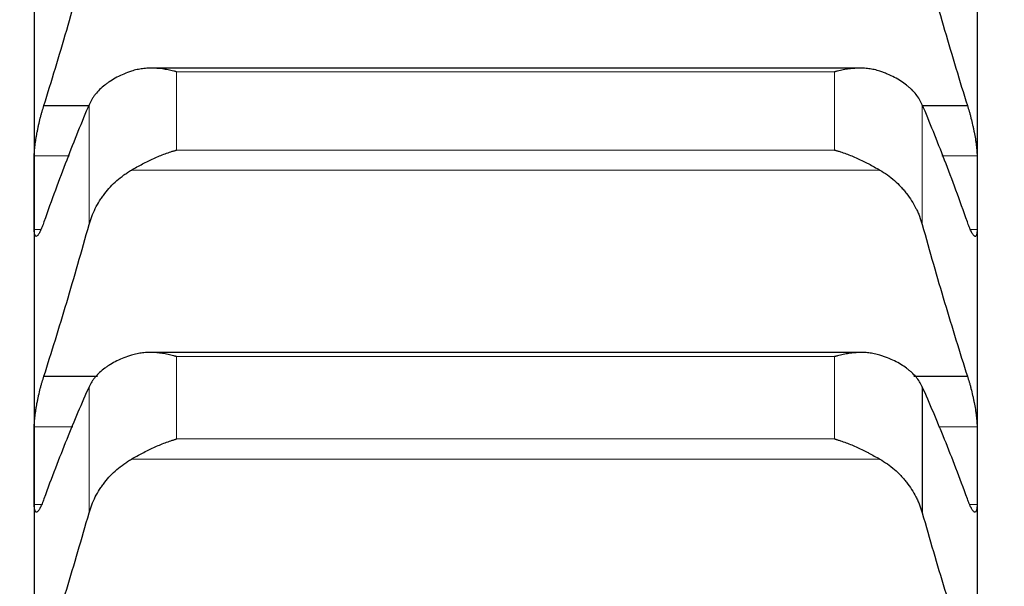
# Model space of a CAD drawing. Header units: inches. Extents: x 0 to 20790, y -12 to 14700.
# Tile 325 of 359: x 13731 to 13785, y 10270 to 10301. Entities that reach past the tile are written whole.
import ezdxf

# ---------------------------------------------------------------- set-up
doc = ezdxf.new("R2010")
doc.units = ezdxf.units.IN
doc.layers.add('1', color=7, linetype='Continuous', true_color=0xffffff)
doc.layers.add('254', color=7, linetype='Continuous', true_color=0xffffff)
doc.styles.add('latin_extended', font='simplex.shx')
doc.dimstyles.get("Standard").update_dxf_attribs({"dimtxt": 0.18, "dimasz": 0.18, "dimexe": 0.18, "dimexo": 0.0625, "dimgap": 0.09, "dimtad": 0, "dimtih": 1, "dimtoh": 1, "dimdec": 4, "dimzin": 0, "dimdsep": 46, "dimtxsty": 'Standard', "dimcen": 0.09, "dimadec": 0, "dimazin": 0, "dimtfac": 1, "dimtdec": 4, "dimtofl": 0, "dimtmove": 0, "dimatfit": 3, "dimfxl": 1, "dimtolj": 1, "dimtzin": 0, "dimarcsym": 0})

# ---------------------------------------------------------------- blocks, each defined once
blk = doc.blocks.new('_U9')
at = {"layer": '254', "color": 3, "linetype": 'Continuous', "lineweight": 13, "transparency": 16777216}
for p, q in [((13783.74, 10241.58), (13783.74, 8251.958)), ((13623.74, 9754.958), (13623.74, 8251.958)), ((13623.74, 8286.958), (12556.24, 8286.958)), ((13501.24, 8286.958), (13378.74, 8286.958)), ((13783.74, 8286.958), (13623.74, 8286.958)), ((13906.24, 8286.958), (14028.74, 8286.958))]:
    blk.add_line(p, q, dxfattribs=at)
at = {"layer": '254', "color": 3, "transparency": 16777216}
for points in [[(13501.24, 8266.541), (13501.24, 8307.374), (13623.74, 8286.958)], [(13906.24, 8307.374), (13906.24, 8266.541), (13783.74, 8286.958)]]:
    blk.add_solid(points, dxfattribs=at)
at = {"layer": 'Defpoints', "color": 0, "transparency": 16777216}
for p in [(13783.74, 10276.58), (13623.74, 9789.958), (13623.74, 8286.958)]:
    blk.add_point(p, dxfattribs=at)
at = {"layer": '254', "color": 2, "lineweight": 13, "transparency": 16777216, "insert": (12617.49, 8674.874), "char_height": 122.5, "attachment_point": 1, "style": 'latin_extended'}
blk.add_mtext('\\A1;\\C2;Flywheel\\P\\C2;90-240', dxfattribs=at)

msp = doc.modelspace()

# ---------------------------------------------------------------- linework, layer by layer
at = {"layer": '1', "color": 2, "linetype": 'Continuous', "lineweight": 25}
for p, q in [((13731.74, 10305.869), (13731.74, 10291.626)), ((13783.74, 10305.869), (13783.74, 10291.626)), ((13777.271, 10298.49), (13738.211, 10298.49)), ((13732.277, 10296.432), (13734.75, 10296.432)), ((13780.73, 10296.432), (13783.202, 10296.432)), ((13731.74, 10291.626), (13731.74, 10276.58)), ((13783.74, 10291.626), (13783.74, 10276.58)), ((13777.345, 10282.815), (13738.126, 10282.815)), ((13732.277, 10281.511), (13735.223, 10281.511)), ((13780.249, 10281.511), (13783.202, 10281.511)), ((13780.714, 10280.927), (13780.714, 10273.979)), ((13731.74, 10276.58), (13731.74, 10260.755)), ((13783.74, 10276.58), (13783.74, 10260.755))]:
    msp.add_line(p, q, dxfattribs=at)
at = {"layer": '1', "color": 110, "linetype": 'Continuous', "lineweight": 13}
for p, q in [((13739.596, 10298.289), (13775.884, 10298.289)), ((13739.596, 10298.289), (13739.596, 10293.975)), ((13775.884, 10298.289), (13775.884, 10293.975)), ((13734.766, 10296.475), (13734.766, 10289.869)), ((13780.714, 10296.475), (13780.714, 10289.869)), ((13731.742, 10293.652), (13733.678, 10293.652)), ((13739.596, 10293.975), (13775.884, 10293.975)), ((13781.802, 10293.652), (13783.737, 10293.652)), ((13737.108, 10292.875), (13778.371, 10292.875)), ((13731.742, 10289.6), (13732.115, 10289.6)), ((13783.366, 10289.6), (13783.737, 10289.6)), ((13739.596, 10282.589), (13775.884, 10282.589)), ((13739.596, 10282.589), (13739.596, 10278.052)), ((13775.884, 10282.589), (13775.884, 10278.052)), ((13734.766, 10280.927), (13734.766, 10273.979)), ((13731.742, 10278.715), (13733.874, 10278.715)), ((13781.606, 10278.715), (13783.737, 10278.715)), ((13739.596, 10278.052), (13775.884, 10278.052)), ((13737.108, 10276.94), (13778.371, 10276.94)), ((13731.742, 10274.445), (13732.154, 10274.445)), ((13783.321, 10274.445), (13783.737, 10274.445))]:
    msp.add_line(p, q, dxfattribs=at)
at = {"layer": '1', "color": 2, "linetype": 'Continuous', "lineweight": 25}
for points in [[(13732.277, 10296.432), (13732.488, 10297.107), (13732.908, 10298.476), (13733.533, 10300.581), (13734.153, 10302.739), (13734.562, 10304.213), (13734.766, 10304.958)], [(13780.714, 10304.958), (13780.918, 10304.213), (13781.327, 10302.739), (13781.947, 10300.581), (13782.571, 10298.476), (13782.991, 10297.107), (13783.202, 10296.432)], [(13734.766, 10296.475), (13734.562, 10295.995), (13734.153, 10295.006), (13733.533, 10293.436), (13732.908, 10291.78), (13732.488, 10290.619), (13732.277, 10290.023)], [(13783.202, 10290.023), (13782.991, 10290.619), (13782.571, 10291.78), (13781.947, 10293.436), (13781.327, 10295.006), (13780.918, 10295.995), (13780.714, 10296.475)], [(13731.74, 10291.626), (13731.74, 10292.301), (13731.741, 10292.976), (13731.742, 10293.652)], [(13783.737, 10293.652), (13783.739, 10292.976), (13783.74, 10292.301), (13783.74, 10291.626)], [(13731.742, 10289.6), (13731.741, 10290.276), (13731.74, 10290.951), (13731.74, 10291.626)], [(13783.74, 10291.626), (13783.74, 10290.951), (13783.739, 10290.276), (13783.737, 10289.6)], [(13732.277, 10281.511), (13732.488, 10282.17), (13732.908, 10283.506), (13733.533, 10285.567), (13734.153, 10287.685), (13734.562, 10289.134), (13734.766, 10289.869)], [(13780.714, 10289.869), (13780.918, 10289.134), (13781.327, 10287.685), (13781.947, 10285.567), (13782.571, 10283.506), (13782.991, 10282.17), (13783.202, 10281.511)], [(13734.766, 10280.927), (13734.562, 10280.473), (13734.153, 10279.534), (13733.533, 10278.036), (13732.908, 10276.448), (13732.488, 10275.33), (13732.277, 10274.756)], [(13783.202, 10274.756), (13782.991, 10275.33), (13782.571, 10276.448), (13781.947, 10278.036), (13781.327, 10279.534), (13780.918, 10280.473), (13780.714, 10280.927)], [(13731.74, 10276.58), (13731.74, 10277.292), (13731.741, 10278.003), (13731.742, 10278.715)], [(13783.737, 10278.715), (13783.739, 10278.003), (13783.74, 10277.292), (13783.74, 10276.58)], [(13731.742, 10274.445), (13731.741, 10275.157), (13731.74, 10275.868), (13731.74, 10276.58)], [(13783.74, 10276.58), (13783.74, 10275.868), (13783.739, 10275.157), (13783.737, 10274.445)], [(13732.277, 10265.803), (13732.488, 10266.444), (13732.908, 10267.745), (13733.533, 10269.759), (13734.153, 10271.833), (13734.562, 10273.257), (13734.766, 10273.979)], [(13780.714, 10273.979), (13780.918, 10273.257), (13781.327, 10271.833), (13781.947, 10269.759), (13782.571, 10267.745), (13782.991, 10266.444), (13783.202, 10265.803)]]:
    msp.add_open_spline(points, degree=3, dxfattribs=at)
for points, knots in [([(13737.108, 10298.325), (13736.963, 10298.276), (13736.823, 10298.223), (13736.554, 10298.11), (13736.296, 10297.989), (13736.06, 10297.853), (13735.919, 10297.763), (13735.891, 10297.745), (13735.836, 10297.708), (13735.809, 10297.689), (13735.729, 10297.632), (13735.677, 10297.594), (13735.528, 10297.476), (13735.435, 10297.394), (13735.263, 10297.226), (13735.184, 10297.138), (13735.076, 10297.003), (13735.042, 10296.957), (13734.993, 10296.888), (13734.977, 10296.864), (13734.946, 10296.817), (13734.931, 10296.793), (13734.859, 10296.673), (13734.809, 10296.575), (13734.766, 10296.475)], [0, 0, 0, 0, 0.125, 0.125, 0.25, 0.375, 0.375, 0.40625, 0.40625, 0.4375, 0.4375, 0.5, 0.5, 0.625, 0.625, 0.75, 0.75, 0.8125, 0.8125, 0.84375, 0.84375, 0.875, 0.875, 1, 1, 1, 1]), ([(13739.596, 10298.289), (13739.592, 10298.29), (13739.589, 10298.291), (13739.583, 10298.293), (13739.579, 10298.293), (13739.569, 10298.296), (13739.549, 10298.301), (13739.503, 10298.313), (13739.41, 10298.337), (13739.331, 10298.355), (13739.173, 10298.389), (13739.068, 10298.409), (13738.754, 10298.459), (13738.547, 10298.48), (13738.235, 10298.491), (13738.132, 10298.491), (13737.976, 10298.484), (13737.925, 10298.481), (13737.821, 10298.473), (13737.769, 10298.467), (13737.614, 10298.448), (13737.512, 10298.431), (13737.309, 10298.386), (13737.208, 10298.358), (13737.108, 10298.325)], [0, 0, 0, 0, 0.003906, 0.003906, 0.007812, 0.007812, 0.015625, 0.03125, 0.0625, 0.125, 0.125, 0.25, 0.25, 0.5, 0.5, 0.625, 0.625, 0.6875, 0.6875, 0.75, 0.75, 0.875, 0.875, 1, 1, 1, 1]), ([(13778.371, 10298.325), (13778.272, 10298.358), (13778.172, 10298.386), (13777.97, 10298.43), (13777.869, 10298.448), (13777.665, 10298.473), (13777.563, 10298.482), (13777.356, 10298.491), (13777.252, 10298.491), (13777.042, 10298.484), (13776.937, 10298.477), (13776.727, 10298.456), (13776.622, 10298.443), (13776.412, 10298.409), (13776.307, 10298.389), (13776.149, 10298.355), (13776.069, 10298.337), (13775.977, 10298.313), (13775.93, 10298.301), (13775.91, 10298.296), (13775.897, 10298.293), (13775.891, 10298.291), (13775.884, 10298.289)], [0, 0, 0, 0, 0.125, 0.125, 0.25, 0.25, 0.375, 0.375, 0.5, 0.5, 0.625, 0.625, 0.75, 0.75, 0.875, 0.875, 0.9375, 0.96875, 0.984375, 0.992187, 0.992187, 1, 1, 1, 1]), ([(13780.714, 10296.475), (13780.671, 10296.575), (13780.621, 10296.673), (13780.506, 10296.863), (13780.377, 10297.047), (13780.22, 10297.222), (13780.09, 10297.349), (13780.045, 10297.391), (13779.975, 10297.453), (13779.951, 10297.474), (13779.903, 10297.514), (13779.878, 10297.534), (13779.753, 10297.632), (13779.542, 10297.783), (13779.307, 10297.918), (13779.06, 10298.047), (13778.93, 10298.108), (13778.76, 10298.18), (13778.726, 10298.194), (13778.657, 10298.221), (13778.552, 10298.262), (13778.444, 10298.3), (13778.371, 10298.325)], [0, 0, 0, 0, 0.125, 0.125, 0.25, 0.375, 0.375, 0.4375, 0.4375, 0.46875, 0.46875, 0.5, 0.5, 0.625, 0.75, 0.75, 0.875, 0.875, 0.90625, 0.90625, 0.9375, 1, 1, 1, 1]), ([(13731.742, 10293.652), (13731.743, 10293.691), (13731.745, 10293.774), (13731.753, 10293.913), (13731.762, 10294.015), (13731.77, 10294.094), (13731.772, 10294.122), (13731.779, 10294.177), (13731.782, 10294.204), (13731.799, 10294.345), (13731.816, 10294.463), (13731.841, 10294.617), (13731.846, 10294.648), (13731.854, 10294.696), (13731.857, 10294.711), (13731.862, 10294.743), (13731.876, 10294.822), (13731.903, 10294.966), (13731.929, 10295.094), (13731.956, 10295.224), (13731.97, 10295.288), (13732.014, 10295.484), (13732.044, 10295.611), (13732.092, 10295.798), (13732.108, 10295.859), (13732.133, 10295.95), (13732.141, 10295.98), (13732.158, 10296.04), (13732.166, 10296.07), (13732.209, 10296.216), (13732.243, 10296.327), (13732.277, 10296.432)], [0, 0, 0, 0, 0.0625, 0.125, 0.1875, 0.1875, 0.21875, 0.21875, 0.25, 0.25, 0.375, 0.375, 0.40625, 0.40625, 0.421875, 0.421875, 0.4375, 0.5, 0.5625, 0.5625, 0.625, 0.625, 0.75, 0.75, 0.8125, 0.8125, 0.84375, 0.84375, 0.875, 0.875, 1, 1, 1, 1]), ([(13783.202, 10296.432), (13783.237, 10296.327), (13783.271, 10296.216), (13783.321, 10296.043), (13783.338, 10295.983), (13783.363, 10295.892), (13783.371, 10295.862), (13783.387, 10295.8), (13783.395, 10295.768), (13783.435, 10295.612), (13783.466, 10295.485), (13783.509, 10295.292), (13783.523, 10295.227), (13783.544, 10295.129), (13783.55, 10295.097), (13783.563, 10295.032), (13783.57, 10295), (13783.601, 10294.839), (13783.623, 10294.713), (13783.648, 10294.559), (13783.653, 10294.529), (13783.662, 10294.468), (13783.667, 10294.438), (13783.68, 10294.348), (13783.687, 10294.29), (13783.708, 10294.122), (13783.719, 10294.016), (13783.728, 10293.893), (13783.729, 10293.869), (13783.732, 10293.822), (13783.733, 10293.8), (13783.736, 10293.733), (13783.737, 10293.691), (13783.737, 10293.652)], [0, 0, 0, 0, 0.125, 0.125, 0.1875, 0.1875, 0.21875, 0.21875, 0.25, 0.25, 0.375, 0.375, 0.4375, 0.4375, 0.46875, 0.46875, 0.5, 0.5, 0.625, 0.625, 0.65625, 0.65625, 0.6875, 0.6875, 0.75, 0.75, 0.875, 0.875, 0.90625, 0.90625, 0.9375, 0.9375, 1, 1, 1, 1]), ([(13737.108, 10292.875), (13737.208, 10292.933), (13737.308, 10292.99), (13737.51, 10293.102), (13737.611, 10293.157), (13737.815, 10293.264), (13737.917, 10293.316), (13738.124, 10293.417), (13738.228, 10293.466), (13738.438, 10293.561), (13738.543, 10293.606), (13738.752, 10293.692), (13738.857, 10293.733), (13739.068, 10293.811), (13739.173, 10293.847), (13739.331, 10293.898), (13739.41, 10293.922), (13739.503, 10293.95), (13739.549, 10293.963), (13739.569, 10293.968), (13739.583, 10293.972), (13739.589, 10293.974), (13739.596, 10293.975)], [0, 0, 0, 0, 0.125, 0.125, 0.25, 0.25, 0.375, 0.375, 0.5, 0.5, 0.625, 0.625, 0.75, 0.75, 0.875, 0.875, 0.9375, 0.96875, 0.984375, 0.992188, 0.992188, 1, 1, 1, 1]), ([(13775.884, 10293.975), (13775.887, 10293.975), (13775.891, 10293.974), (13775.897, 10293.972), (13775.9, 10293.971), (13775.91, 10293.968), (13775.93, 10293.963), (13775.977, 10293.95), (13776.069, 10293.922), (13776.149, 10293.898), (13776.307, 10293.847), (13776.412, 10293.811), (13776.725, 10293.696), (13776.933, 10293.61), (13777.244, 10293.47), (13777.348, 10293.421), (13777.503, 10293.345), (13777.555, 10293.319), (13777.659, 10293.267), (13777.711, 10293.24), (13777.866, 10293.159), (13777.968, 10293.103), (13778.171, 10292.991), (13778.272, 10292.933), (13778.371, 10292.875)], [0, 0, 0, 0, 0.003906, 0.003906, 0.007812, 0.007812, 0.015625, 0.03125, 0.0625, 0.125, 0.125, 0.25, 0.25, 0.5, 0.5, 0.625, 0.625, 0.6875, 0.6875, 0.75, 0.75, 0.875, 0.875, 1, 1, 1, 1]), ([(13734.766, 10289.869), (13734.809, 10290.022), (13734.859, 10290.173), (13734.973, 10290.469), (13735.102, 10290.76), (13735.26, 10291.039), (13735.389, 10291.245), (13735.434, 10291.313), (13735.505, 10291.413), (13735.529, 10291.446), (13735.577, 10291.512), (13735.602, 10291.545), (13735.726, 10291.706), (13735.938, 10291.955), (13736.173, 10292.183), (13736.42, 10292.4), (13736.55, 10292.503), (13736.719, 10292.626), (13736.754, 10292.65), (13736.823, 10292.697), (13736.928, 10292.767), (13737.035, 10292.833), (13737.108, 10292.875)], [0, 0, 0, 0, 0.125, 0.125, 0.25, 0.375, 0.375, 0.4375, 0.4375, 0.46875, 0.46875, 0.5, 0.5, 0.625, 0.75, 0.75, 0.875, 0.875, 0.90625, 0.90625, 0.9375, 1, 1, 1, 1]), ([(13778.371, 10292.875), (13778.517, 10292.791), (13778.657, 10292.7), (13778.926, 10292.507), (13779.184, 10292.301), (13779.42, 10292.073), (13779.561, 10291.923), (13779.588, 10291.893), (13779.643, 10291.832), (13779.671, 10291.801), (13779.751, 10291.707), (13779.802, 10291.643), (13779.952, 10291.449), (13780.045, 10291.317), (13780.216, 10291.045), (13780.295, 10290.905), (13780.404, 10290.691), (13780.438, 10290.619), (13780.487, 10290.509), (13780.503, 10290.472), (13780.533, 10290.398), (13780.548, 10290.361), (13780.621, 10290.174), (13780.671, 10290.022), (13780.714, 10289.869)], [0, 0, 0, 0, 0.125, 0.125, 0.25, 0.375, 0.375, 0.40625, 0.40625, 0.4375, 0.4375, 0.5, 0.5, 0.625, 0.625, 0.75, 0.75, 0.8125, 0.8125, 0.84375, 0.84375, 0.875, 0.875, 1, 1, 1, 1]), ([(13732.277, 10290.023), (13732.243, 10289.92), (13732.209, 10289.825), (13732.159, 10289.696), (13732.142, 10289.655), (13732.117, 10289.597), (13732.109, 10289.579), (13732.093, 10289.542), (13732.084, 10289.525), (13732.044, 10289.441), (13732.014, 10289.385), (13731.971, 10289.318), (13731.957, 10289.299), (13731.936, 10289.274), (13731.929, 10289.266), (13731.916, 10289.253), (13731.91, 10289.247), (13731.879, 10289.221), (13731.856, 10289.213), (13731.832, 10289.218), (13731.827, 10289.22), (13731.817, 10289.226), (13731.813, 10289.23), (13731.8, 10289.243), (13731.792, 10289.255), (13731.772, 10289.3), (13731.761, 10289.343), (13731.752, 10289.412), (13731.75, 10289.427), (13731.748, 10289.458), (13731.746, 10289.474), (13731.744, 10289.524), (13731.743, 10289.561), (13731.742, 10289.6)], [0, 0, 0, 0, 0.125, 0.125, 0.1875, 0.1875, 0.21875, 0.21875, 0.25, 0.25, 0.375, 0.375, 0.4375, 0.4375, 0.46875, 0.46875, 0.5, 0.5, 0.625, 0.625, 0.65625, 0.65625, 0.6875, 0.6875, 0.75, 0.75, 0.875, 0.875, 0.90625, 0.90625, 0.9375, 0.9375, 1, 1, 1, 1]), ([(13783.737, 10289.6), (13783.737, 10289.561), (13783.735, 10289.488), (13783.727, 10289.397), (13783.718, 10289.348), (13783.71, 10289.315), (13783.707, 10289.305), (13783.701, 10289.286), (13783.698, 10289.278), (13783.681, 10289.24), (13783.664, 10289.222), (13783.639, 10289.216), (13783.634, 10289.216), (13783.626, 10289.216), (13783.623, 10289.217), (13783.618, 10289.218), (13783.604, 10289.222), (13783.577, 10289.238), (13783.551, 10289.265), (13783.524, 10289.298), (13783.51, 10289.317), (13783.466, 10289.385), (13783.436, 10289.441), (13783.388, 10289.54), (13783.372, 10289.576), (13783.347, 10289.634), (13783.339, 10289.654), (13783.322, 10289.695), (13783.313, 10289.716), (13783.271, 10289.825), (13783.237, 10289.92), (13783.202, 10290.023)], [0, 0, 0, 0, 0.0625, 0.125, 0.1875, 0.1875, 0.21875, 0.21875, 0.25, 0.25, 0.375, 0.375, 0.40625, 0.40625, 0.421875, 0.421875, 0.4375, 0.5, 0.5625, 0.5625, 0.625, 0.625, 0.75, 0.75, 0.8125, 0.8125, 0.84375, 0.84375, 0.875, 0.875, 1, 1, 1, 1]), ([(13739.596, 10282.589), (13739.592, 10282.59), (13739.589, 10282.591), (13739.583, 10282.593), (13739.579, 10282.594), (13739.569, 10282.597), (13739.549, 10282.602), (13739.503, 10282.615), (13739.41, 10282.64), (13739.331, 10282.659), (13739.173, 10282.696), (13739.068, 10282.717), (13738.754, 10282.773), (13738.547, 10282.798), (13738.235, 10282.814), (13738.132, 10282.816), (13737.976, 10282.813), (13737.925, 10282.811), (13737.821, 10282.804), (13737.769, 10282.8), (13737.614, 10282.784), (13737.512, 10282.769), (13737.309, 10282.728), (13737.208, 10282.703), (13737.108, 10282.671)], [0, 0, 0, 0, 0.003906, 0.003906, 0.007813, 0.007813, 0.015625, 0.03125, 0.0625, 0.125, 0.125, 0.25, 0.25, 0.5, 0.5, 0.625, 0.625, 0.6875, 0.6875, 0.75, 0.75, 0.875, 0.875, 1, 1, 1, 1]), ([(13778.371, 10282.671), (13778.272, 10282.703), (13778.172, 10282.728), (13777.97, 10282.768), (13777.869, 10282.784), (13777.665, 10282.805), (13777.563, 10282.811), (13777.356, 10282.816), (13777.252, 10282.814), (13777.042, 10282.804), (13776.937, 10282.795), (13776.727, 10282.77), (13776.622, 10282.755), (13776.412, 10282.717), (13776.307, 10282.696), (13776.149, 10282.659), (13776.069, 10282.64), (13775.977, 10282.615), (13775.93, 10282.602), (13775.91, 10282.597), (13775.897, 10282.593), (13775.891, 10282.591), (13775.884, 10282.589)], [0, 0, 0, 0, 0.125, 0.125, 0.25, 0.25, 0.375, 0.375, 0.5, 0.5, 0.625, 0.625, 0.75, 0.75, 0.875, 0.875, 0.9375, 0.96875, 0.984375, 0.992187, 0.992187, 1, 1, 1, 1]), ([(13737.108, 10282.671), (13736.963, 10282.625), (13736.823, 10282.576), (13736.554, 10282.469), (13736.296, 10282.356), (13736.06, 10282.228), (13735.919, 10282.143), (13735.891, 10282.126), (13735.836, 10282.091), (13735.809, 10282.074), (13735.729, 10282.02), (13735.677, 10281.984), (13735.528, 10281.872), (13735.435, 10281.796), (13735.263, 10281.637), (13735.184, 10281.554), (13735.076, 10281.427), (13735.042, 10281.383), (13734.993, 10281.318), (13734.977, 10281.295), (13734.946, 10281.251), (13734.931, 10281.228), (13734.859, 10281.115), (13734.809, 10281.022), (13734.766, 10280.927)], [0, 0, 0, 0, 0.125, 0.125, 0.25, 0.375, 0.375, 0.40625, 0.40625, 0.4375, 0.4375, 0.5, 0.5, 0.625, 0.625, 0.75, 0.75, 0.8125, 0.8125, 0.84375, 0.84375, 0.875, 0.875, 1, 1, 1, 1]), ([(13780.714, 10280.927), (13780.671, 10281.022), (13780.621, 10281.114), (13780.506, 10281.294), (13780.377, 10281.468), (13780.22, 10281.633), (13780.09, 10281.754), (13780.045, 10281.793), (13779.975, 10281.851), (13779.951, 10281.871), (13779.903, 10281.909), (13779.878, 10281.927), (13779.753, 10282.02), (13779.542, 10282.162), (13779.307, 10282.289), (13779.06, 10282.41), (13778.93, 10282.468), (13778.76, 10282.535), (13778.726, 10282.548), (13778.657, 10282.574), (13778.552, 10282.612), (13778.444, 10282.648), (13778.371, 10282.671)], [0, 0, 0, 0, 0.125, 0.125, 0.25, 0.375, 0.375, 0.4375, 0.4375, 0.46875, 0.46875, 0.5, 0.5, 0.625, 0.75, 0.75, 0.875, 0.875, 0.90625, 0.90625, 0.9375, 1, 1, 1, 1]), ([(13731.742, 10278.715), (13731.743, 10278.757), (13731.745, 10278.844), (13731.753, 10278.988), (13731.762, 10279.093), (13731.77, 10279.175), (13731.772, 10279.203), (13731.779, 10279.26), (13731.782, 10279.288), (13731.799, 10279.432), (13731.816, 10279.552), (13731.841, 10279.708), (13731.846, 10279.74), (13731.854, 10279.788), (13731.857, 10279.804), (13731.862, 10279.836), (13731.876, 10279.916), (13731.903, 10280.06), (13731.929, 10280.189), (13731.956, 10280.319), (13731.97, 10280.383), (13732.014, 10280.578), (13732.044, 10280.705), (13732.092, 10280.889), (13732.108, 10280.95), (13732.133, 10281.04), (13732.141, 10281.07), (13732.158, 10281.129), (13732.166, 10281.158), (13732.209, 10281.301), (13732.243, 10281.409), (13732.277, 10281.511)], [0, 0, 0, 0, 0.0625, 0.125, 0.1875, 0.1875, 0.21875, 0.21875, 0.25, 0.25, 0.375, 0.375, 0.40625, 0.40625, 0.421875, 0.421875, 0.4375, 0.5, 0.5625, 0.5625, 0.625, 0.625, 0.75, 0.75, 0.8125, 0.8125, 0.84375, 0.84375, 0.875, 0.875, 1, 1, 1, 1]), ([(13783.202, 10281.511), (13783.237, 10281.409), (13783.271, 10281.301), (13783.321, 10281.131), (13783.338, 10281.073), (13783.363, 10280.983), (13783.371, 10280.953), (13783.387, 10280.891), (13783.395, 10280.86), (13783.435, 10280.705), (13783.466, 10280.579), (13783.509, 10280.387), (13783.523, 10280.322), (13783.544, 10280.224), (13783.55, 10280.192), (13783.563, 10280.127), (13783.57, 10280.094), (13783.601, 10279.933), (13783.623, 10279.806), (13783.648, 10279.65), (13783.653, 10279.619), (13783.662, 10279.557), (13783.667, 10279.526), (13783.68, 10279.435), (13783.687, 10279.376), (13783.708, 10279.203), (13783.719, 10279.095), (13783.728, 10278.968), (13783.729, 10278.943), (13783.732, 10278.894), (13783.733, 10278.87), (13783.736, 10278.801), (13783.737, 10278.757), (13783.737, 10278.715)], [0, 0, 0, 0, 0.125, 0.125, 0.1875, 0.1875, 0.21875, 0.21875, 0.25, 0.25, 0.375, 0.375, 0.4375, 0.4375, 0.46875, 0.46875, 0.5, 0.5, 0.625, 0.625, 0.65625, 0.65625, 0.6875, 0.6875, 0.75, 0.75, 0.875, 0.875, 0.90625, 0.90625, 0.9375, 0.9375, 1, 1, 1, 1]), ([(13737.108, 10276.94), (13737.208, 10276.997), (13737.308, 10277.053), (13737.51, 10277.164), (13737.611, 10277.219), (13737.815, 10277.326), (13737.917, 10277.378), (13738.124, 10277.48), (13738.228, 10277.53), (13738.438, 10277.626), (13738.543, 10277.672), (13738.752, 10277.76), (13738.857, 10277.801), (13739.068, 10277.881), (13739.173, 10277.918), (13739.331, 10277.971), (13739.41, 10277.997), (13739.503, 10278.025), (13739.549, 10278.039), (13739.569, 10278.045), (13739.583, 10278.049), (13739.589, 10278.05), (13739.596, 10278.052)], [0, 0, 0, 0, 0.125, 0.125, 0.25, 0.25, 0.375, 0.375, 0.5, 0.5, 0.625, 0.625, 0.75, 0.75, 0.875, 0.875, 0.9375, 0.96875, 0.984375, 0.992188, 0.992188, 1, 1, 1, 1]), ([(13775.884, 10278.052), (13775.887, 10278.051), (13775.891, 10278.05), (13775.897, 10278.049), (13775.9, 10278.048), (13775.91, 10278.045), (13775.93, 10278.039), (13775.977, 10278.025), (13776.069, 10277.997), (13776.149, 10277.971), (13776.307, 10277.919), (13776.412, 10277.881), (13776.725, 10277.763), (13776.933, 10277.675), (13777.244, 10277.533), (13777.348, 10277.484), (13777.503, 10277.407), (13777.555, 10277.381), (13777.659, 10277.329), (13777.711, 10277.302), (13777.866, 10277.22), (13777.968, 10277.165), (13778.171, 10277.053), (13778.272, 10276.997), (13778.371, 10276.94)], [0, 0, 0, 0, 0.003906, 0.003906, 0.007812, 0.007812, 0.015625, 0.03125, 0.0625, 0.125, 0.125, 0.25, 0.25, 0.5, 0.5, 0.625, 0.625, 0.6875, 0.6875, 0.75, 0.75, 0.875, 0.875, 1, 1, 1, 1]), ([(13734.766, 10273.979), (13734.809, 10274.13), (13734.859, 10274.278), (13734.973, 10274.569), (13735.102, 10274.855), (13735.26, 10275.13), (13735.389, 10275.333), (13735.434, 10275.399), (13735.505, 10275.498), (13735.529, 10275.531), (13735.577, 10275.596), (13735.602, 10275.628), (13735.726, 10275.787), (13735.938, 10276.032), (13736.173, 10276.256), (13736.42, 10276.471), (13736.55, 10276.573), (13736.719, 10276.693), (13736.754, 10276.717), (13736.823, 10276.764), (13736.928, 10276.833), (13737.035, 10276.898), (13737.108, 10276.94)], [0, 0, 0, 0, 0.125, 0.125, 0.25, 0.375, 0.375, 0.4375, 0.4375, 0.46875, 0.46875, 0.5, 0.5, 0.625, 0.75, 0.75, 0.875, 0.875, 0.90625, 0.90625, 0.9375, 1, 1, 1, 1]), ([(13778.371, 10276.94), (13778.517, 10276.856), (13778.657, 10276.767), (13778.926, 10276.576), (13779.184, 10276.373), (13779.42, 10276.149), (13779.561, 10276.001), (13779.588, 10275.971), (13779.643, 10275.911), (13779.671, 10275.88), (13779.751, 10275.787), (13779.802, 10275.725), (13779.952, 10275.534), (13780.045, 10275.404), (13780.216, 10275.136), (13780.295, 10274.998), (13780.404, 10274.787), (13780.438, 10274.716), (13780.487, 10274.608), (13780.503, 10274.572), (13780.533, 10274.499), (13780.548, 10274.463), (13780.621, 10274.279), (13780.671, 10274.13), (13780.714, 10273.979)], [0, 0, 0, 0, 0.125, 0.125, 0.25, 0.375, 0.375, 0.40625, 0.40625, 0.4375, 0.4375, 0.5, 0.5, 0.625, 0.625, 0.75, 0.75, 0.8125, 0.8125, 0.84375, 0.84375, 0.875, 0.875, 1, 1, 1, 1]), ([(13732.277, 10274.756), (13732.243, 10274.656), (13732.209, 10274.564), (13732.159, 10274.441), (13732.142, 10274.402), (13732.117, 10274.348), (13732.109, 10274.33), (13732.093, 10274.296), (13732.084, 10274.28), (13732.044, 10274.201), (13732.014, 10274.15), (13731.971, 10274.09), (13731.957, 10274.073), (13731.936, 10274.052), (13731.929, 10274.046), (13731.916, 10274.035), (13731.91, 10274.03), (13731.879, 10274.011), (13731.856, 10274.008), (13731.832, 10274.02), (13731.827, 10274.023), (13731.817, 10274.032), (13731.813, 10274.037), (13731.8, 10274.054), (13731.792, 10274.068), (13731.772, 10274.121), (13731.761, 10274.169), (13731.752, 10274.244), (13731.75, 10274.26), (13731.748, 10274.293), (13731.746, 10274.311), (13731.744, 10274.365), (13731.743, 10274.403), (13731.742, 10274.445)], [0, 0, 0, 0, 0.125, 0.125, 0.1875, 0.1875, 0.21875, 0.21875, 0.25, 0.25, 0.375, 0.375, 0.4375, 0.4375, 0.46875, 0.46875, 0.5, 0.5, 0.625, 0.625, 0.65625, 0.65625, 0.6875, 0.6875, 0.75, 0.75, 0.875, 0.875, 0.90625, 0.90625, 0.9375, 0.9375, 1, 1, 1, 1]), ([(13783.737, 10274.445), (13783.737, 10274.403), (13783.735, 10274.326), (13783.727, 10274.228), (13783.718, 10274.174), (13783.71, 10274.138), (13783.707, 10274.126), (13783.701, 10274.105), (13783.698, 10274.095), (13783.681, 10274.051), (13783.664, 10274.028), (13783.639, 10274.016), (13783.634, 10274.014), (13783.626, 10274.012), (13783.623, 10274.012), (13783.618, 10274.012), (13783.604, 10274.013), (13783.577, 10274.023), (13783.551, 10274.045), (13783.524, 10274.072), (13783.51, 10274.089), (13783.466, 10274.15), (13783.436, 10274.201), (13783.388, 10274.294), (13783.372, 10274.328), (13783.347, 10274.382), (13783.339, 10274.401), (13783.322, 10274.441), (13783.313, 10274.461), (13783.271, 10274.564), (13783.237, 10274.656), (13783.202, 10274.756)], [0, 0, 0, 0, 0.0625, 0.125, 0.1875, 0.1875, 0.21875, 0.21875, 0.25, 0.25, 0.375, 0.375, 0.40625, 0.40625, 0.421875, 0.421875, 0.4375, 0.5, 0.5625, 0.5625, 0.625, 0.625, 0.75, 0.75, 0.8125, 0.8125, 0.84375, 0.84375, 0.875, 0.875, 1, 1, 1, 1])]:
    msp.add_open_spline(points, degree=3, knots=knots, dxfattribs=at)

# ---------------------------------------------------------------- dimensions: what is measured, and where the dimension line sits
at = {"layer": '254', "color": 2, "linetype": 'Continuous', "lineweight": 13}
dim = msp.add_linear_dim(base=(13623.74, 8286.958), p1=(13783.74, 10276.58), p2=(13623.74, 9789.958), text='\\C2;Flywheel\\P\\C2;90-240', dimstyle='Standard', override={"dimscale": 35, "dimtxt": 3.5, "dimasz": 3.5, "dimexe": 1, "dimexo": 1, "dimgap": 1.75, "dimtad": 1, "dimtih": 1, "dimtoh": 0, "dimdec": 2, "dimlfac": 0.028571, "dimzin": 8, "dimdsep": 46, "dimlunit": 2, "dimpost": '', "dimtxsty": 'latin_extended', "dimsah": 1, "dimse1": 0, "dimse2": 0, "dimsd1": 0, "dimsd2": 0, "dimclrd": 3, "dimclre": 3, "dimclrt": 2, "dimtol": 0, "dimtm": -0.1, "dimtfac": 0.714286, "dimtdec": 3, "dimtofl": 1, "dimtmove": 0, "dimtzin": 8, "dimlwd": 13, "dimlwe": 13}, dxfattribs=at)
dim.commit()
dim.dimension.update_dxf_attribs({"geometry": '_U9', "text_midpoint": (12967.49, 8286.958), "dimtype": 160})

doc.saveas('drawing.dxf')
